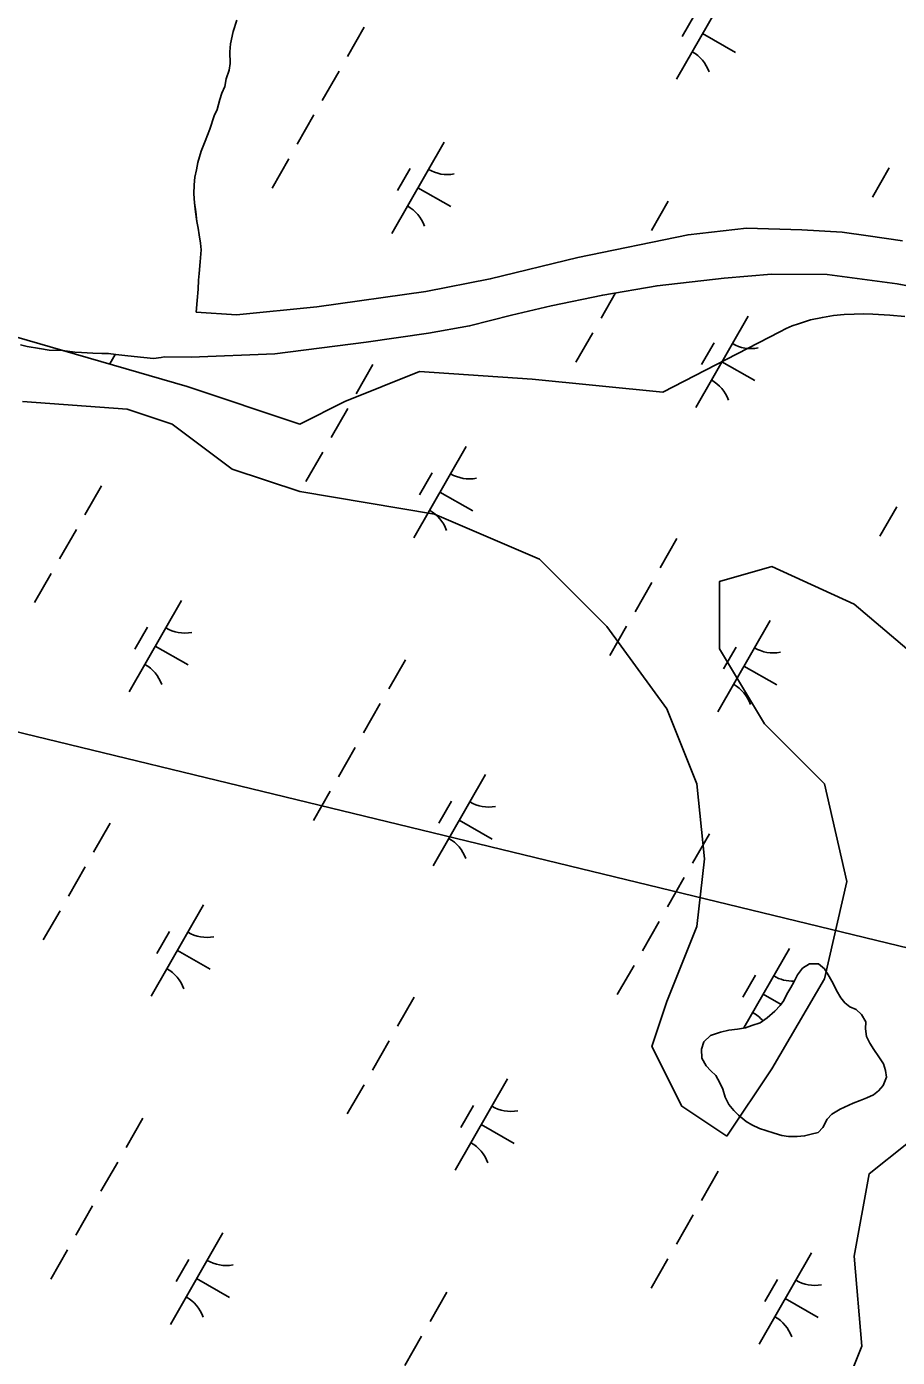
# Model space of a CAD drawing. Extents: x 3930721 to 3950824, y 220441 to 242861.
# Drawn here: x 3944476 to 3944889, y 229464 to 230096 of the extents above; entities that cross this region are included whole.
import ezdxf

# ---------------------------------------------------------------- set-up
doc = ezdxf.new("R2010")
doc.units = 0
for name, color, linetype in [('V-SITE-VEGE', 7, 'Continuous'), ('V-TOPO-SHOR', 7, 'Continuous'), ('V-UTIL-LINE', 7, 'Continuous'), ('V-WETL-SWMP', 7, 'Continuous')]:
    doc.layers.add(name, color=color, linetype=linetype)

msp = doc.modelspace()

# ---------------------------------------------------------------- linework, layer by layer
at = {"layer": 'V-SITE-VEGE'}
for points in [[(3944416.67, 229964.06), (3944551.92, 229924.89), (3944605.31, 229907.08), (3944626.67, 229917.77), (3944662.26, 229932.01), (3944715.65, 229928.45), (3944777.7, 229922.21), (3944833.27, 229950.96), (3944836.27, 229952.42), (3944839.24, 229953.68), (3944842.16, 229954.77), (3944847.95, 229956.52), (3944853.5, 229957.76), (3944858.81, 229958.58), (3944863.86, 229959.1), (3944868.66, 229959.35), (3944873.19, 229959.42), (3944877.46, 229959.34), (3944885.54, 229958.85), (3944892.63, 229958.12)], [(3944808.18, 229568.77), (3944786.83, 229583.02), (3944772.59, 229611.5), (3944779.71, 229632.87), (3944793.95, 229668.48), (3944797.5, 229700.54), (3944793.95, 229736.15), (3944779.71, 229771.76), (3944751.24, 229810.93), (3944719.2, 229842.98), (3944669.37, 229864.35), (3944605.31, 229875.03), (3944573.28, 229885.71), (3944544.8, 229907.08), (3944523.45, 229914.21), (3944473.62, 229917.77)], [(3944893.6, 229800.25), (3944868.69, 229821.61), (3944829.54, 229839.42), (3944804.62, 229832.3), (3944804.62, 229800.25), (3944825.98, 229764.64), (3944854.45, 229736.15), (3944865.13, 229689.85), (3944854.45, 229643.56), (3944829.54, 229600.82), (3944808.18, 229568.77)], [(3944929.2, 229369.35), (3944879.37, 229337.29), (3944843.78, 229301.68), (3944825.98, 229312.36), (3944836.66, 229340.86), (3944861.57, 229380.03), (3944861.57, 229412.08), (3944858.01, 229433.45), (3944872.25, 229469.06), (3944868.69, 229511.79), (3944875.81, 229550.96), (3944893.6, 229565.21)]]:
    msp.add_lwpolyline(points, dxfattribs=at)
at = {"layer": 'V-TOPO-SHOR'}
for points in [[(3944575.5, 230098.88), (3944573.69, 230093.53), (3944572.42, 230087.66), (3944572.19, 230083.93), (3944572.25, 230078.34), (3944571.75, 230075.14), (3944570.45, 230071.13), (3944569.69, 230067.39), (3944568.39, 230064.18), (3944567.36, 230061.24), (3944566.08, 230056.44), (3944564.77, 230053.49), (3944562.71, 230047.08), (3944560.37, 230041.47), (3944558.55, 230036.65), (3944557.01, 230031.31), (3944556.25, 230027.84), (3944555.48, 230024.37), (3944555.25, 230020.64), (3944555.03, 230016.38), (3944555.34, 230012.12), (3944555.92, 230007.86), (3944556.49, 230003.34), (3944557.06, 230000.15), (3944557.62, 229996.96), (3944558.2, 229992.97), (3944558.49, 229989.78), (3944558.02, 229984.18), (3944557.54, 229978.59), (3944557.31, 229975.39), (3944557.08, 229971.12), (3944556.61, 229965.79), (3944556.13, 229960.2)], [(3944891.61, 229994.07), (3944875.28, 229996.46), (3944862.91, 229998.2), (3944843.79, 229999.41), (3944817.45, 230000.07), (3944789.76, 229996.99), (3944737.44, 229986.21), (3944695.83, 229976.01), (3944665.14, 229970.1)], [(3945111.19, 229942.64), (3945065.27, 229943.34), (3945017.69, 229946.82), (3944998.08, 229949.65), (3944964.46, 229956.07), (3944942.95, 229962.38), (3944918.66, 229967.96), (3944889, 229973.72), (3944855.86, 229978.05), (3944829.29, 229978.24), (3944806.94, 229976.39), (3944775.04, 229972.8), (3944749.22, 229968.34), (3944724.8, 229963.2), (3944705.97, 229958.82), (3944685.97, 229953.72), (3944666.43, 229950.26), (3944636.87, 229946), (3944593.58, 229940.43), (3944553.74, 229938.86), (3944540.96, 229939.04)], [(3944665.14, 229970.1), (3944613.48, 229962.82), (3944575.31, 229958.94), (3944556.13, 229960.2)], [(3944540.96, 229939.04), (3944539.57, 229938.72), (3944535.85, 229938.15), (3944531.31, 229938.64), (3944526.78, 229939.13), (3944522.25, 229939.61), (3944517.99, 229940.1), (3944514.52, 229940.6), (3944511.32, 229940.57), (3944507.06, 229940.79), (3944501.73, 229941.01), (3944498.53, 229941.24), (3944492.67, 229941.98), (3944486.27, 229942.18), (3944481.74, 229942.93), (3944475.87, 229943.94), (3944472.67, 229944.71)], [(3944861.98, 229581.7), (3944858.08, 229579.21), (3944855.81, 229576.89), (3944853.73, 229572.94), (3944851.46, 229570.63), (3944848.19, 229569.78), (3944845.09, 229568.93), (3944841.49, 229568.73), (3944837.4, 229568.68), (3944834.29, 229569.14), (3944830.67, 229570.25), (3944826.73, 229571.52), (3944823.61, 229572.47), (3944819.99, 229574.24), (3944817.36, 229575.85), (3944813.73, 229578.76), (3944811.41, 229581.03), (3944809.09, 229583.95), (3944807.42, 229587.37), (3944806.24, 229591.12), (3944804.89, 229594.22), (3944802.9, 229597.64), (3944800.58, 229599.9), (3944798.27, 229602.17), (3944796.26, 229605.92), (3944796.06, 229610.17), (3944797.17, 229613.62), (3944800.41, 229616.6), (3944805.14, 229618.28), (3944809.06, 229619.14), (3944813.15, 229619.67), (3944817.07, 229620.37), (3944820.01, 229621.38), (3944823.92, 229622.73), (3944827.33, 229625.06), (3944830.9, 229628.2), (3944833.5, 229630.85), (3944835.27, 229633.32), (3944836.71, 229636.28), (3944838.48, 229639.41), (3944839.93, 229642.04), (3944841.7, 229645.5), (3944844.12, 229648.63), (3944847.37, 229650.63), (3944851.63, 229650.67), (3944854.6, 229648.25), (3944856.76, 229644.67), (3944858.6, 229641.41), (3944860.27, 229637.99), (3944862.27, 229634.58), (3944864.26, 229632.14), (3944866.57, 229630.2), (3944869.52, 229629.08), (3944872.17, 229626.65), (3944874.17, 229623.07), (3944874.04, 229619.8), (3944874.4, 229616.2), (3944876.07, 229612.94), (3944877.9, 229610.02), (3944880.39, 229606.6), (3944882.56, 229603.19), (3944883.57, 229600.09), (3944883.93, 229596.82), (3944882.33, 229592.87), (3944880.23, 229590.4), (3944877.79, 229588.41), (3944874.7, 229587.07), (3944871.44, 229585.72), (3944868.18, 229584.55), (3944861.98, 229581.7)]]:
    msp.add_lwpolyline(points, dxfattribs=at)
at = {"layer": 'V-UTIL-LINE'}
msp.add_lwpolyline([(3945607.36, 229485.13), (3943465.06, 230005.04)], dxfattribs=at)
msp.add_lwpolyline([(3945607.36, 229485.13), (3943465.06, 230005.04)], dxfattribs=at)
at = {"layer": 'V-WETL-SWMP'}
for p, q in [((3944809.07, 230114.27), (3944784.22, 230070.88)), ((3944573.69, 230093.53), (3944575.5, 230098.88)), ((3944792.93, 230101.61), (3944786.97, 230091.2)), ((3944572.42, 230087.66), (3944573.69, 230093.53)), ((3944635.91, 230095.55), (3944627.95, 230081.67)), ((3944796.65, 230092.57), (3944812.27, 230083.63)), ((3944572.19, 230083.93), (3944572.42, 230087.66)), ((3944572.25, 230078.34), (3944572.19, 230083.93)), ((3944570.45, 230071.13), (3944571.75, 230075.14)), ((3944571.75, 230075.14), (3944572.25, 230078.34)), ((3944623.98, 230074.73), (3944616.03, 230060.84)), ((3944568.39, 230064.18), (3944569.69, 230067.39)), ((3944569.69, 230067.39), (3944570.45, 230071.13)), ((3944566.08, 230056.44), (3944567.36, 230061.24)), ((3944567.36, 230061.24), (3944568.39, 230064.18)), ((3944564.77, 230053.49), (3944566.08, 230056.44)), ((3944562.71, 230047.08), (3944564.77, 230053.49)), ((3944612.05, 230053.9), (3944604.1, 230040.02)), ((3944560.37, 230041.46), (3944562.71, 230047.08)), ((3944557.01, 230031.31), (3944558.55, 230036.65)), ((3944558.55, 230036.65), (3944560.37, 230041.46)), ((3944673.88, 230041.05), (3944649.03, 229997.67)), ((3944556.25, 230027.84), (3944557.01, 230031.31)), ((3944600.12, 230033.08), (3944592.17, 230019.19)), ((3944555.25, 230020.64), (3944555.48, 230024.37)), ((3944555.48, 230024.37), (3944556.25, 230027.84)), ((3944657.74, 230028.4), (3944651.78, 230017.99)), ((3944885.29, 230028.79), (3944877.34, 230014.9)), ((3944555.03, 230016.38), (3944555.25, 230020.64)), ((3944661.45, 230019.36), (3944677.07, 230010.41)), ((3944555.34, 230012.12), (3944555.03, 230016.38)), ((3944555.91, 230007.86), (3944555.34, 230012.12)), ((3944780.25, 230012.89), (3944772.3, 229999)), ((3944556.49, 230003.34), (3944555.91, 230007.86)), ((3944557.06, 230000.15), (3944556.49, 230003.34)), ((3944557.62, 229996.96), (3944557.06, 230000.15)), ((3944817.45, 230000.07), (3944789.76, 229996.99)), ((3944843.79, 229999.41), (3944817.45, 230000.07)), ((3944862.91, 229998.2), (3944843.79, 229999.41)), ((3944875.28, 229996.46), (3944862.91, 229998.2)), ((3944558.2, 229992.97), (3944557.62, 229996.96)), ((3944558.49, 229989.78), (3944558.2, 229992.97)), ((3944789.76, 229996.99), (3944737.44, 229986.21)), ((3944891.61, 229994.07), (3944875.28, 229996.46)), ((3944558.02, 229984.18), (3944558.49, 229989.78)), ((3944737.44, 229986.21), (3944695.83, 229976.01)), ((3944557.54, 229978.59), (3944558.02, 229984.18)), ((3944557.08, 229971.12), (3944557.31, 229975.39)), ((3944557.31, 229975.39), (3944557.54, 229978.59)), ((3944695.83, 229976.01), (3944665.14, 229970.1)), ((3944749.22, 229968.34), (3944775.04, 229972.8)), ((3944775.04, 229972.8), (3944806.94, 229976.39)), ((3944806.94, 229976.39), (3944829.29, 229978.24)), ((3944829.29, 229978.24), (3944855.86, 229978.05)), ((3944855.86, 229978.05), (3944889, 229973.72)), ((3944889, 229973.72), (3944918.66, 229967.96)), ((3944556.61, 229965.79), (3944557.08, 229971.12)), ((3944665.14, 229970.1), (3944613.48, 229962.82)), ((3944724.8, 229963.2), (3944749.22, 229968.34)), ((3944755.34, 229969.4), (3944748.44, 229957.35)), ((3944556.13, 229960.2), (3944556.61, 229965.79)), ((3944575.31, 229958.94), (3944556.13, 229960.2)), ((3944613.48, 229962.82), (3944575.31, 229958.94)), ((3944705.96, 229958.82), (3944724.8, 229963.2)), ((3944666.43, 229950.26), (3944685.97, 229953.72)), ((3944685.97, 229953.72), (3944705.96, 229958.82)), ((3944818.22, 229958.39), (3944793.37, 229915)), ((3944636.88, 229946), (3944666.43, 229950.26)), ((3944744.46, 229950.41), (3944736.51, 229936.52)), ((3944472.67, 229944.71), (3944475.87, 229943.94)), ((3944475.87, 229943.94), (3944481.74, 229942.93)), ((3944481.74, 229942.93), (3944486.27, 229942.18)), ((3944486.27, 229942.18), (3944492.67, 229941.98)), ((3944492.67, 229941.98), (3944498.53, 229941.24)), ((3944498.53, 229941.24), (3944501.73, 229941)), ((3944501.73, 229941), (3944507.06, 229940.79)), ((3944507.06, 229940.79), (3944511.32, 229940.57)), ((3944593.58, 229940.43), (3944636.88, 229946)), ((3944802.08, 229945.73), (3944796.12, 229935.32)), ((3944511.32, 229940.57), (3944514.52, 229940.6)), ((3944514.52, 229940.6), (3944517.98, 229940.1)), ((3944517.67, 229940.15), (3944515.16, 229935.77)), ((3944517.98, 229940.1), (3944522.25, 229939.61)), ((3944522.25, 229939.61), (3944526.78, 229939.13)), ((3944526.78, 229939.13), (3944531.31, 229938.64)), ((3944531.31, 229938.64), (3944535.85, 229938.15)), ((3944535.85, 229938.15), (3944539.57, 229938.72)), ((3944539.57, 229938.72), (3944540.96, 229939.04)), ((3944540.96, 229939.04), (3944553.74, 229938.86)), ((3944553.74, 229938.86), (3944593.58, 229940.43)), ((3944640.08, 229935.34), (3944632.13, 229921.45)), ((3944805.79, 229936.69), (3944821.41, 229927.75)), ((3944628.16, 229914.51), (3944620.2, 229900.63)), ((3944684.35, 229896.5), (3944659.5, 229853.11)), ((3944616.23, 229893.68), (3944608.28, 229879.8)), ((3944511.19, 229877.79), (3944503.24, 229863.9)), ((3944668.21, 229883.84), (3944662.25, 229873.43)), ((3944671.93, 229874.8), (3944687.55, 229865.86)), ((3944888.81, 229867.74), (3944880.85, 229853.86)), ((3944499.26, 229856.96), (3944491.31, 229843.07)), ((3944784.43, 229852.67), (3944776.47, 229838.79)), ((3944487.33, 229836.13), (3944479.38, 229822.25)), ((3944772.5, 229831.84), (3944764.55, 229817.96)), ((3944549.16, 229823.29), (3944524.31, 229779.9)), ((3944533.02, 229810.63), (3944527.06, 229800.22)), ((3944760.57, 229811.02), (3944752.62, 229797.13)), ((3944828.69, 229813.83), (3944803.84, 229770.44)), ((3944536.73, 229801.59), (3944552.35, 229792.65)), ((3944812.55, 229801.18), (3944806.59, 229790.76)), ((3944655.53, 229795.12), (3944647.58, 229781.24)), ((3944816.27, 229792.14), (3944831.89, 229783.19)), ((3944643.6, 229774.29), (3944635.65, 229760.41)), ((3944631.67, 229753.47), (3944623.72, 229739.58)), ((3944693.5, 229740.62), (3944668.65, 229697.23)), ((3944619.75, 229732.64), (3944611.79, 229718.76)), ((3944677.36, 229727.97), (3944671.4, 229717.55)), ((3944515.37, 229717.57), (3944507.41, 229703.68)), ((3944681.08, 229718.93), (3944696.7, 229709.98)), ((3944799.87, 229712.45), (3944791.92, 229698.57)), ((3944503.44, 229696.74), (3944495.49, 229682.86)), ((3944787.94, 229691.63), (3944779.99, 229677.74)), ((3944491.51, 229675.92), (3944483.56, 229662.03)), ((3944559.63, 229678.73), (3944534.78, 229635.34)), ((3944776.01, 229670.8), (3944768.06, 229656.92)), ((3944543.49, 229666.08), (3944537.53, 229655.66)), ((3944547.21, 229657.03), (3944562.83, 229648.09)), ((3944837.84, 229657.95), (3944816.23, 229620.22)), ((3944764.09, 229649.97), (3944756.14, 229636.09)), ((3944847.37, 229650.63), (3944844.12, 229648.63)), ((3944851.63, 229650.67), (3944847.37, 229650.63)), ((3944854.6, 229648.25), (3944851.63, 229650.67)), ((3944821.7, 229645.3), (3944815.74, 229634.89)), ((3944841.7, 229645.5), (3944839.93, 229642.04)), ((3944844.12, 229648.63), (3944841.7, 229645.5)), ((3944856.76, 229644.67), (3944854.6, 229648.25)), ((3944858.6, 229641.41), (3944856.76, 229644.67)), ((3944838.48, 229639.41), (3944836.71, 229636.28)), ((3944839.93, 229642.04), (3944838.48, 229639.41)), ((3944860.27, 229637.99), (3944858.6, 229641.41)), ((3944862.27, 229634.58), (3944860.27, 229637.99)), ((3944659.71, 229634.9), (3944651.76, 229621.02)), ((3944825.42, 229636.26), (3944833.9, 229631.4)), ((3944835.27, 229633.32), (3944833.5, 229630.85)), ((3944836.71, 229636.28), (3944835.27, 229633.32)), ((3944864.26, 229632.14), (3944862.27, 229634.58)), ((3944866.57, 229630.2), (3944864.26, 229632.14)), ((3944827.33, 229625.06), (3944823.92, 229622.73)), ((3944830.9, 229628.2), (3944827.33, 229625.06)), ((3944833.5, 229630.85), (3944830.9, 229628.2)), ((3944869.53, 229629.08), (3944866.57, 229630.2)), ((3944872.17, 229626.65), (3944869.53, 229629.08)), ((3944874.17, 229623.07), (3944872.17, 229626.65)), ((3944809.06, 229619.14), (3944805.14, 229618.28)), ((3944813.15, 229619.67), (3944809.06, 229619.14)), ((3944817.07, 229620.37), (3944813.15, 229619.67)), ((3944820.01, 229621.38), (3944817.07, 229620.37)), ((3944823.92, 229622.73), (3944820.01, 229621.38)), ((3944874.04, 229619.8), (3944874.17, 229623.07)), ((3944874.4, 229616.2), (3944874.04, 229619.8)), ((3944647.78, 229614.08), (3944639.83, 229600.19)), ((3944797.17, 229613.62), (3944796.06, 229610.17)), ((3944800.41, 229616.6), (3944797.17, 229613.62)), ((3944805.14, 229618.28), (3944800.41, 229616.6)), ((3944876.07, 229612.94), (3944874.4, 229616.2)), ((3944877.9, 229610.02), (3944876.07, 229612.94)), ((3944796.06, 229610.17), (3944796.26, 229605.92)), ((3944796.26, 229605.92), (3944798.27, 229602.17)), ((3944880.39, 229606.6), (3944877.9, 229610.02)), ((3944882.56, 229603.19), (3944880.39, 229606.6)), ((3944798.27, 229602.17), (3944800.58, 229599.9)), ((3944800.58, 229599.9), (3944802.9, 229597.64)), ((3944883.57, 229600.09), (3944882.56, 229603.19)), ((3944883.93, 229596.82), (3944883.57, 229600.09)), ((3944635.85, 229593.25), (3944627.9, 229579.37)), ((3944703.97, 229596.06), (3944679.13, 229552.67)), ((3944802.9, 229597.64), (3944804.89, 229594.22)), ((3944804.89, 229594.22), (3944806.23, 229591.12)), ((3944882.33, 229592.87), (3944883.93, 229596.82)), ((3944806.23, 229591.12), (3944807.42, 229587.37)), ((3944807.42, 229587.37), (3944809.09, 229583.95)), ((3944871.44, 229585.73), (3944874.7, 229587.07)), ((3944874.7, 229587.07), (3944877.79, 229588.41)), ((3944877.79, 229588.41), (3944880.23, 229590.4)), ((3944880.23, 229590.4), (3944882.33, 229592.87)), ((3944687.84, 229583.41), (3944681.87, 229573)), ((3944809.09, 229583.95), (3944811.41, 229581.03)), ((3944811.41, 229581.03), (3944813.73, 229578.76)), ((3944858.08, 229579.21), (3944861.98, 229581.7)), ((3944861.98, 229581.7), (3944868.18, 229584.55)), ((3944868.18, 229584.55), (3944871.44, 229585.73)), ((3944530.81, 229577.35), (3944522.86, 229563.47)), ((3944691.55, 229574.37), (3944707.17, 229565.42)), ((3944813.73, 229578.76), (3944817.36, 229575.85)), ((3944817.36, 229575.85), (3944819.99, 229574.24)), ((3944819.99, 229574.24), (3944823.61, 229572.47)), ((3944853.73, 229572.94), (3944855.81, 229576.89)), ((3944855.81, 229576.89), (3944858.08, 229579.21)), ((3944823.61, 229572.47), (3944826.73, 229571.52)), ((3944826.73, 229571.52), (3944830.67, 229570.25)), ((3944830.67, 229570.25), (3944834.29, 229569.14)), ((3944834.29, 229569.14), (3944837.4, 229568.68)), ((3944837.4, 229568.68), (3944841.49, 229568.73)), ((3944841.49, 229568.73), (3944845.09, 229568.93)), ((3944845.09, 229568.93), (3944848.19, 229569.78)), ((3944848.19, 229569.78), (3944851.46, 229570.63)), ((3944851.46, 229570.63), (3944853.73, 229572.94)), ((3944518.88, 229556.52), (3944510.93, 229542.64)), ((3944804.05, 229552.24), (3944796.1, 229538.35)), ((3944506.95, 229535.7), (3944499, 229521.81)), ((3944792.12, 229531.41), (3944784.17, 229517.53)), ((3944568.78, 229522.85), (3944543.93, 229479.46)), ((3944495.03, 229514.87), (3944487.08, 229500.99)), ((3944848.32, 229513.4), (3944823.47, 229470.01)), ((3944552.64, 229510.2), (3944546.68, 229499.78)), ((3944780.19, 229510.58), (3944772.24, 229496.7)), ((3944556.36, 229501.16), (3944571.98, 229492.21)), ((3944832.18, 229500.74), (3944826.21, 229490.33)), ((3944675.15, 229494.68), (3944667.2, 229480.8)), ((3944835.89, 229491.7), (3944851.51, 229482.76)), ((3944663.22, 229473.86), (3944655.27, 229459.97))]:
    msp.add_line(p, q, dxfattribs=at)
for centre, start, end in [((3944783.12, 230068.48), 19.42788, 60.97154), ((3944675.39, 230043.21), 239.42788, 280.97154), ((3944647.93, 229995.27), 19.42788, 60.97154), ((3944819.73, 229960.54), 239.42788, 280.97154), ((3944792.27, 229912.61), 19.42788, 60.97154), ((3944685.86, 229898.65), 239.42788, 280.97154), ((3944658.41, 229850.72), 19.42788, 60.97154), ((3944550.67, 229825.44), 239.42788, 280.97154), ((3944830.2, 229815.99), 239.42788, 280.97154), ((3944523.21, 229777.5), 19.42788, 60.97154), ((3944802.75, 229768.05), 19.42788, 60.97154), ((3944695.01, 229742.78), 239.42788, 280.97154), ((3944667.55, 229694.84), 19.42788, 60.97154), ((3944561.14, 229680.89), 239.42788, 280.97154), ((3944533.69, 229632.95), 19.42788, 60.97154), ((3944839.35, 229660.11), 239.42788, 272.65977), ((3944811.9, 229612.17), 40.63104, 60.97154), ((3944705.48, 229598.22), 239.42788, 280.97154), ((3944678.03, 229550.28), 19.42788, 60.97154), ((3944570.29, 229525.01), 239.42788, 280.97154), ((3944849.82, 229515.55), 239.42788, 280.97154), ((3944542.84, 229477.07), 19.42788, 60.97154), ((3944822.37, 229467.61), 19.42788, 60.97154)]:
    msp.add_arc(centre, 17.62, start, end, dxfattribs=at)

doc.saveas('drawing.dxf')
